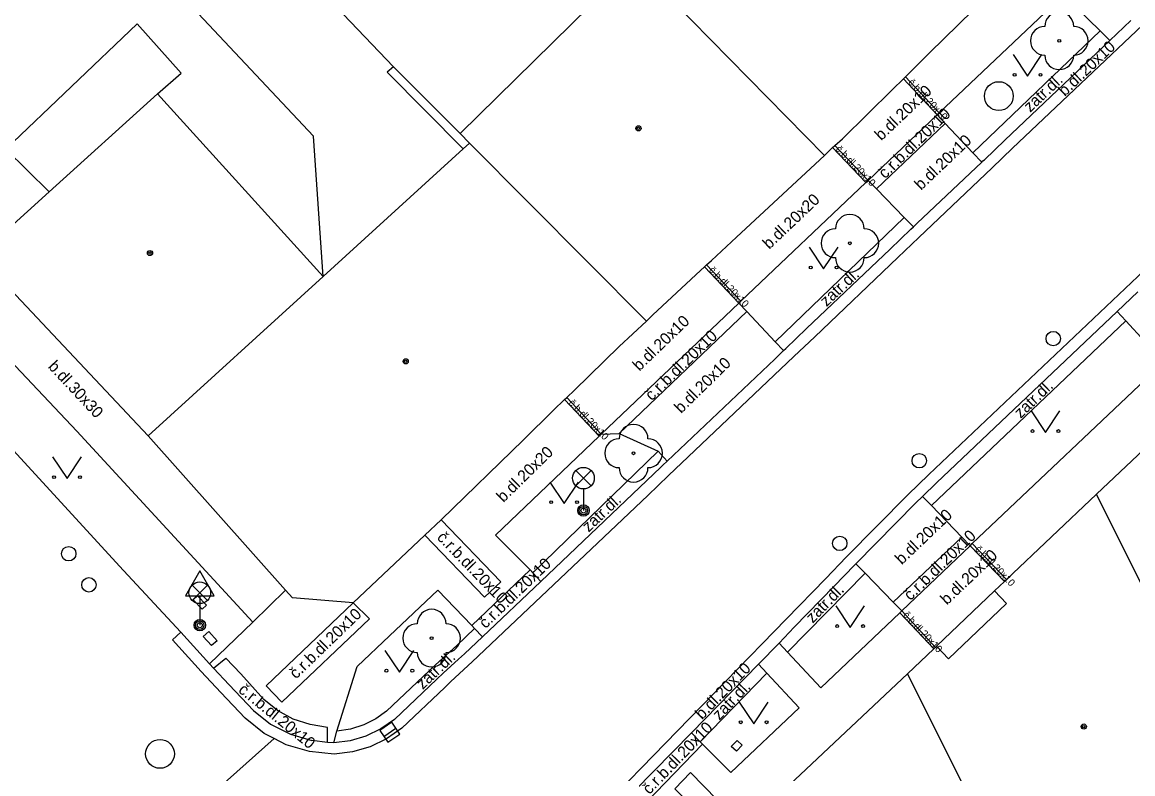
# Model space of a CAD drawing. Extents: x -596229 to -595156, y -1161237 to -1159376.
# Drawn here: x -595889.09 to -595850.54, y -1160487.44 to -1160461.34 of the extents above; entities that cross this region are included whole.
import ezdxf

# ---------------------------------------------------------------- set-up
doc = ezdxf.new("R2010")
doc.units = 0
for name, color, linetype in [('DOP - kresba z DSPS bez souradnic', 7, 'Continuous'), ('DOP - rozhrani ploch obecne', 7, 'Continuous'), ('Level 22', 7, 'Continuous'), ('Level 27', 7, 'Continuous'), ('Level 28', 7, 'Continuous'), ('Level 33', 7, 'Continuous'), ('Level 34', 7, 'Continuous'), ('Level 36', 7, 'Continuous'), ('Level 39', 7, 'Continuous'), ('silnoproud - povrch.  znaky a  RIS  skut. velikost', 7, 'Continuous'), ('TM - budovy zdene_ betonove - NP', 7, 'Continuous'), ('TM - budovy zdene_ betonove - VP', 7, 'Continuous'), ('TM - chodniky - VP', 7, 'Continuous'), ('TM - komunikace - VP', 7, 'Continuous'), ('TM - letecke snimky - pomocna linie', 7, 'Continuous'), ('TM - popis povrchu', 7, 'Continuous'), ('TM - rozhrani mezi zpev. plochami mezi sebou - VP', 7, 'Continuous'), ('TM - vstup do budovy - zdene_ betonove', 7, 'Continuous'), ('TM - vstup do budovy - zdene_ betonove  - shora neviditelny', 7, 'Continuous')]:
    doc.layers.add(name, color=color, linetype=linetype)

msp = doc.modelspace()

# ---------------------------------------------------------------- linework, layer by layer
at = {"layer": 'DOP - kresba z DSPS bez souradnic'}
for points in [[(-595876.21, -1160462.89), (-595876.42, -1160463.08)], [(-595876.42, -1160463.08), (-595873.79, -1160465.74)]]:
    msp.add_lwpolyline(points, dxfattribs=at)
at = {"layer": 'DOP - rozhrani ploch obecne'}
for points in [[(-595876.21, -1160462.89), (-595880.19, -1160458.72)], [(-595878.98, -1160465.3), (-595884.07, -1160459.87)], [(-595873.89, -1160465.21), (-595876.21, -1160462.89)], [(-595878.65, -1160470.17), (-595878.98, -1160465.3)]]:
    msp.add_lwpolyline(points, dxfattribs=at)
at = {"layer": 'Level 22'}
for centre in [(-595853.09, -1160461.99), (-595860.36, -1160469.02), (-595867.87, -1160476.31), (-595874.88, -1160482.73)]:
    msp.add_circle(centre, 0.05, dxfattribs=at)
for centre, start, end in [((-595853.09, -1160461.49), 0, 180), ((-595853.59, -1160461.99), 90, 270), ((-595852.59, -1160461.99), 270, 90), ((-595853.09, -1160462.49), 180, 0), ((-595860.36, -1160468.52), 0, 180), ((-595860.86, -1160469.02), 90, 270), ((-595859.86, -1160469.02), 270, 90), ((-595860.36, -1160469.52), 180, 0), ((-595867.87, -1160475.81), 0, 180), ((-595868.37, -1160476.31), 90, 270), ((-595867.37, -1160476.31), 270, 90), ((-595867.87, -1160476.81), 180, 0), ((-595874.88, -1160482.23), 0, 180), ((-595875.38, -1160482.73), 90, 270), ((-595874.38, -1160482.73), 270, 90), ((-595874.88, -1160483.23), 180, 0)]:
    msp.add_arc(centre, 0.5, start, end, dxfattribs=at)
at = {"layer": 'Level 27'}
msp.add_line((-595876.537, -1160486.14), (-595876.123, -1160485.86), dxfattribs=at)
msp.add_lwpolyline([(-595876.397, -1160486.347), (-595875.983, -1160486.067), (-595876.263, -1160485.653), (-595876.677, -1160485.933)], close=True, dxfattribs=at)
for centre in [(-595855.19, -1160463.91), (-595884.31, -1160486.75)]:
    msp.add_circle(centre, 0.5, dxfattribs=at)
at = {"layer": 'Level 28'}
for centre in [(-595853.3, -1160472.33), (-595857.95, -1160476.57), (-595860.71, -1160479.44), (-595887.48, -1160479.8), (-595886.78, -1160480.88)]:
    msp.add_circle(centre, 0.25, dxfattribs=at)
at = {"layer": 'Level 33'}
for p, q in [((-595869.875, -1160477.44), (-595869.345, -1160476.91)), ((-595869.875, -1160476.91), (-595869.345, -1160477.44)), ((-595869.61, -1160477.55), (-595869.61, -1160478.3)), ((-595883.195, -1160481.42), (-595882.665, -1160480.89)), ((-595883.195, -1160480.89), (-595882.665, -1160481.42)), ((-595882.93, -1160481.53), (-595882.93, -1160482.28))]:
    msp.add_line(p, q, dxfattribs=at)
for centre, radius in [((-595869.61, -1160477.175), 0.375), ((-595869.61, -1160478.3), 0.2), ((-595869.61, -1160478.3), 0.145), ((-595869.61, -1160478.3), 0.0876), ((-595882.93, -1160481.155), 0.375), ((-595882.93, -1160482.28), 0.2), ((-595882.93, -1160482.28), 0.145), ((-595882.93, -1160482.28), 0.0876)]:
    msp.add_circle(centre, radius, dxfattribs=at)
at = {"layer": 'Level 34'}
msp.add_line((-595882.93, -1160481.262), (-595882.93, -1160482.28), dxfattribs=at)
msp.add_lwpolyline([(-595883.43, -1160481.262), (-595882.43, -1160481.262), (-595882.93, -1160480.396)], close=True, dxfattribs=at)
at = {"layer": 'Level 36'}
for points in [[(-595854.69, -1160462.47), (-595854.19, -1160463.22), (-595853.69, -1160462.47)], [(-595861.77, -1160469.16), (-595861.27, -1160469.91), (-595860.77, -1160469.16)], [(-595854.07, -1160474.84), (-595853.57, -1160475.59), (-595853.07, -1160474.84)], [(-595888.04, -1160476.44), (-595887.54, -1160477.19), (-595887.04, -1160476.44)], [(-595870.78, -1160477.31), (-595870.28, -1160478.06), (-595869.78, -1160477.31)], [(-595860.85, -1160481.61), (-595860.35, -1160482.36), (-595859.85, -1160481.61)], [(-595876.5, -1160483.16), (-595876, -1160483.91), (-595875.5, -1160483.16)], [(-595864.2, -1160484.95), (-595863.7, -1160485.7), (-595863.2, -1160484.95)]]:
    msp.add_lwpolyline(points, dxfattribs=at)
for centre in [(-595854.64, -1160463.17), (-595853.741, -1160463.17), (-595861.72, -1160469.86), (-595860.821, -1160469.86), (-595854.02, -1160475.54), (-595853.121, -1160475.54), (-595887.99, -1160477.14), (-595887.091, -1160477.14), (-595870.73, -1160478.01), (-595869.831, -1160478.01), (-595860.8, -1160482.31), (-595859.901, -1160482.31), (-595876.45, -1160483.86), (-595875.551, -1160483.86), (-595864.15, -1160485.65), (-595863.251, -1160485.65)]:
    msp.add_circle(centre, 0.05, dxfattribs=at)
at = {"layer": 'Level 39'}
for centre, radius in [((-595867.7, -1160465.03), 0.09), ((-595867.7, -1160465.03), 0.0398), ((-595884.66, -1160469.36), 0.09), ((-595884.66, -1160469.36), 0.0398), ((-595875.78, -1160473.12), 0.09), ((-595875.78, -1160473.12), 0.0398), ((-595852.24, -1160485.8), 0.09), ((-595852.24, -1160485.8), 0.0398)]:
    msp.add_circle(centre, radius, dxfattribs=at)
at = {"layer": 'silnoproud - povrch.  znaky a  RIS  skut. velikost'}
for points in [[(-595882.7, -1160481.59), (-595882.85, -1160481.72), (-595883.16, -1160481.4), (-595883.01, -1160481.26)], [(-595883.01, -1160481.26), (-595882.7, -1160481.59)], [(-595882.81, -1160482.67), (-595882.62, -1160482.5), (-595882.33, -1160482.82), (-595882.52, -1160482.99)], [(-595882.81, -1160482.67), (-595882.52, -1160482.99)], [(-595864.3, -1160486.66), (-595864.48, -1160486.49), (-595864.27, -1160486.28), (-595864.1, -1160486.45)], [(-595864.3, -1160486.66), (-595864.1, -1160486.45)]]:
    msp.add_lwpolyline(points, dxfattribs=at)
at = {"layer": 'TM - budovy zdene_ betonove - NP'}
for points in [[(-595854.92, -1160481.53), (-595855.34, -1160481.09)], [(-595857.35, -1160483.01), (-595856.94, -1160483.45)]]:
    msp.add_lwpolyline(points, dxfattribs=at)
at = {"layer": 'TM - budovy zdene_ betonove - VP'}
for points in [[(-595867.84, -1160459.25), (-595861.24, -1160465.97)], [(-595873.89, -1160465.21), (-595868.1, -1160459.51)], [(-595857.59, -1160462.41), (-595854.57, -1160459.45)], [(-595858.88, -1160463.68), (-595858.5, -1160463.31)], [(-595858.5, -1160463.31), (-595858.43, -1160463.24)], [(-595858.43, -1160463.24), (-595858.38, -1160463.19)], [(-595888.16, -1160467.23), (-595884.4, -1160463.83)], [(-595884.4, -1160463.83), (-595878.65, -1160470.17)], [(-595873.57, -1160465.54), (-595873.89, -1160465.21)], [(-595860.88, -1160465.63), (-595860.62, -1160465.39)], [(-595878.65, -1160470.17), (-595873.79, -1160465.74)], [(-595873.79, -1160465.74), (-595873.57, -1160465.54)], [(-595867.42, -1160471.72), (-595873.57, -1160465.54)], [(-595861.24, -1160465.97), (-595860.96, -1160465.7)], [(-595860.96, -1160465.7), (-595860.88, -1160465.63)], [(-595864.3, -1160468.81), (-595861.24, -1160465.97)], [(-595890.3, -1160469.17), (-595888.16, -1160467.23)], [(-595890.61, -1160469.46), (-595884.72, -1160475.71)], [(-595865.34, -1160469.77), (-595865.16, -1160469.62)], [(-595865.55, -1160469.97), (-595865.41, -1160469.84)], [(-595865.41, -1160469.84), (-595865.34, -1160469.77)], [(-595884.72, -1160475.71), (-595878.65, -1160470.17)], [(-595867.42, -1160471.72), (-595867.2, -1160471.51)], [(-595868.37, -1160472.61), (-595867.42, -1160471.72)], [(-595870.19, -1160474.38), (-595869.92, -1160474.12)], [(-595870.65, -1160474.82), (-595870.27, -1160474.45)], [(-595870.27, -1160474.45), (-595870.19, -1160474.38)], [(-595851.8, -1160477.73), (-595848.31, -1160474.45)], [(-595884.72, -1160475.71), (-595879.95, -1160481.06)], [(-595871.69, -1160475.84), (-595874.55, -1160478.62)], [(-595851.8, -1160477.73), (-595854.92, -1160480.7)], [(-595846.98, -1160487.37), (-595851.8, -1160477.73)], [(-595874.55, -1160478.62), (-595875.12, -1160479.16)], [(-595875.12, -1160479.16), (-595877.6, -1160481.5)], [(-595854.99, -1160480.76), (-595855.34, -1160481.09)], [(-595854.92, -1160480.7), (-595854.99, -1160480.76)], [(-595879.95, -1160481.06), (-595879.71, -1160481.33)], [(-595855.34, -1160481.09), (-595857.35, -1160483.01)], [(-595877.6, -1160481.5), (-595879.71, -1160481.33)], [(-595857.45, -1160483.1), (-595858.36, -1160483.97)], [(-595857.39, -1160483.05), (-595857.45, -1160483.1)], [(-595857.35, -1160483.01), (-595857.39, -1160483.05)], [(-595858.36, -1160483.97), (-595864.03, -1160489.31)], [(-595853.24, -1160494.19), (-595858.36, -1160483.97)]]:
    msp.add_lwpolyline(points, dxfattribs=at)
at = {"layer": 'TM - chodniky - VP'}
for points in [[(-595857.26, -1160464.49), (-595852.94, -1160460.39)], [(-595852.94, -1160460.39), (-595851.67, -1160461.64)], [(-595856.09, -1160465.88), (-595851.67, -1160461.64)], [(-595857.33, -1160464.56), (-595857.26, -1160464.49)], [(-595857.05, -1160464.86), (-595857.33, -1160464.56)], [(-595856.09, -1160465.88), (-595857.05, -1160464.86)], [(-595895.54, -1160466.71), (-595887.2, -1160475.54)], [(-595864.14, -1160471.03), (-595859.8, -1160466.91)], [(-595859.8, -1160466.91), (-595859.73, -1160466.84)], [(-595859.44, -1160467.13), (-595859.73, -1160466.84)], [(-595858.48, -1160468.12), (-595859.44, -1160467.13)], [(-595862.95, -1160472.44), (-595858.48, -1160468.12)], [(-595864.21, -1160471.1), (-595864.14, -1160471.03)], [(-595863.94, -1160471.39), (-595864.21, -1160471.1)], [(-595862.95, -1160472.44), (-595863.94, -1160471.39)], [(-595857.53, -1160478.13), (-595850.78, -1160471.71)], [(-595849.46, -1160473.15), (-595850.78, -1160471.71)], [(-595856.11, -1160479.45), (-595849.46, -1160473.15)], [(-595881.09, -1160482.17), (-595887.2, -1160475.54)], [(-595871.46, -1160480.36), (-595872.66, -1160479.15), (-595869.06, -1160475.72)], [(-595869.06, -1160475.72), (-595868.99, -1160475.65)], [(-595868.99, -1160475.65), (-595868.37, -1160475.62)], [(-595868.37, -1160475.62), (-595867.02, -1160476.24)], [(-595871.37, -1160480.46), (-595867.02, -1160476.24)], [(-595857.53, -1160478.13), (-595856.47, -1160479.22)], [(-595856.47, -1160479.22), (-595856.18, -1160479.52)], [(-595856.18, -1160479.52), (-595856.11, -1160479.45)], [(-595871.37, -1160480.46), (-595871.46, -1160480.36)], [(-595862.52, -1160483.22), (-595859.83, -1160480.48)], [(-595859.83, -1160480.48), (-595858.86, -1160481.48)], [(-595878.17, -1160485.96), (-595877.47, -1160483.72), (-595876.34, -1160482.65), (-595874.67, -1160481.07), (-595873.49, -1160482.29)], [(-595858.86, -1160481.48), (-595858.56, -1160481.78)], [(-595861.37, -1160484.45), (-595858.63, -1160481.85)], [(-595858.63, -1160481.85), (-595858.56, -1160481.78)], [(-595882.59, -1160483.62), (-595881.09, -1160482.17)], [(-595876.45, -1160485.27), (-595874.75, -1160483.66), (-595874.01, -1160482.98), (-595873.39, -1160482.39)], [(-595873.49, -1160482.29), (-595873.39, -1160482.39)], [(-595862.52, -1160483.22), (-595861.37, -1160484.45)], [(-595865.56, -1160486.33), (-595863.24, -1160483.95)], [(-595862.12, -1160485.15), (-595863.24, -1160483.95)], [(-595876.45, -1160485.27), (-595876.82, -1160485.53), (-595877.24, -1160485.74), (-595877.7, -1160485.89), (-595878.17, -1160485.96)], [(-595864.49, -1160487.4), (-595862.12, -1160485.15)], [(-595865.56, -1160486.33), (-595865.48, -1160486.41)], [(-595865.48, -1160486.41), (-595864.49, -1160487.4)]]:
    msp.add_lwpolyline(points, dxfattribs=at)
at = {"layer": 'TM - komunikace - VP'}
for points in [[(-595851.33, -1160461.98), (-595850.61, -1160461.29)], [(-595855.78, -1160466.2), (-595855.74, -1160466.16), (-595855.69, -1160466.12), (-595854.98, -1160465.44), (-595851.33, -1160461.98)], [(-595858.15, -1160468.45), (-595858.02, -1160468.32), (-595855.78, -1160466.2)], [(-595885.58, -1160480.38), (-595896.94, -1160468)], [(-595862.66, -1160472.74), (-595862.58, -1160472.67), (-595861.86, -1160471.98), (-595858.96, -1160469.22), (-595858.24, -1160468.53), (-595858.15, -1160468.45)], [(-595851.08, -1160471.39), (-595850.36, -1160470.71)], [(-595857.84, -1160477.81), (-595857.35, -1160477.34), (-595851.08, -1160471.39)], [(-595866.7, -1160476.58), (-595862.97, -1160473.04), (-595862.66, -1160472.74)], [(-595866.93, -1160476.8), (-595866.85, -1160476.73), (-595866.7, -1160476.58)], [(-595866.93, -1160476.8), (-595867.65, -1160477.49), (-595871.09, -1160480.76)], [(-595860.15, -1160480.15), (-595858.07, -1160478.03), (-595857.84, -1160477.81)], [(-595883.59, -1160482.52), (-595885.58, -1160480.38)], [(-595862.82, -1160482.9), (-595862.29, -1160482.35), (-595860.91, -1160480.93), (-595860.2, -1160480.2), (-595860.15, -1160480.15)], [(-595871.09, -1160480.76), (-595873.11, -1160482.68)], [(-595882.59, -1160483.62), (-595883.59, -1160482.52)], [(-595873.11, -1160482.68), (-595873.74, -1160483.27), (-595873.95, -1160483.46), (-595874.48, -1160483.95)], [(-595863.53, -1160483.63), (-595862.82, -1160482.9)], [(-595882.45, -1160483.77), (-595882.59, -1160483.62)], [(-595881.91, -1160484.35), (-595882.45, -1160483.77)], [(-595876.17, -1160485.55), (-595874.7, -1160484.16), (-595874.48, -1160483.95)], [(-595865.86, -1160486.02), (-595863.53, -1160483.63)], [(-595881.91, -1160484.35), (-595881.07, -1160485.24)], [(-595881.07, -1160485.24), (-595880.47, -1160485.72), (-595879.78, -1160486.07), (-595879.04, -1160486.28)], [(-595876.17, -1160485.55), (-595876.64, -1160485.88), (-595877.16, -1160486.13), (-595877.71, -1160486.29), (-595878.28, -1160486.36)], [(-595878.5, -1160486.35), (-595879.04, -1160486.28)], [(-595867.82, -1160488.02), (-595865.86, -1160486.02)], [(-595878.28, -1160486.36), (-595878.5, -1160486.35)]]:
    msp.add_lwpolyline(points, dxfattribs=at)
at = {"layer": 'TM - letecke snimky - pomocna linie'}
msp.add_lwpolyline([(-595884.4, -1160463.83), (-595883.58, -1160463.11), (-595885.1, -1160461.4), (-595889.66, -1160465.75), (-595888.16, -1160467.23)], dxfattribs=at)
at = {"layer": 'TM - rozhrani mezi zpev. plochami mezi sebou - VP'}
for points in [[(-595869.56, -1160489.25), (-595868.86, -1160488.53), (-595862.57, -1160482.07), (-595861.19, -1160480.66), (-595860.49, -1160479.92), (-595858.35, -1160477.75), (-595857.62, -1160477.05), (-595850.36, -1160470.17), (-595839.51, -1160459.86), (-595838.78, -1160459.18), (-595836.94, -1160457.43), (-595836.22, -1160456.75), (-595835.48, -1160456.05), (-595833.34, -1160454.03), (-595832.61, -1160453.34), (-595827.54, -1160448.53), (-595826.81, -1160447.84), (-595824.54, -1160445.68), (-595823.81, -1160444.99), (-595810.08, -1160431.98), (-595801.41, -1160423.76)], [(-595857.97, -1160468.82), (-595855.42, -1160466.4), (-595854.71, -1160465.72), (-595840.53, -1160452.28), (-595839.11, -1160450.93), (-595838.4, -1160450.25)], [(-595851.67, -1160461.64), (-595851.33, -1160461.98)], [(-595858.5, -1160463.31), (-595857.33, -1160464.56)], [(-595857.26, -1160464.49), (-595858.43, -1160463.24)], [(-595859.73, -1160466.84), (-595857.33, -1160464.56)], [(-595859.44, -1160467.13), (-595857.05, -1160464.86)], [(-595860.96, -1160465.7), (-595859.8, -1160466.91)], [(-595860.88, -1160465.63), (-595859.73, -1160466.84)], [(-595855.78, -1160466.2), (-595856.09, -1160465.88)], [(-595858.15, -1160468.45), (-595858.48, -1160468.12)], [(-595857.97, -1160468.82), (-595858.69, -1160469.51), (-595861.58, -1160472.27), (-595862.31, -1160472.95)], [(-595864.21, -1160471.1), (-595865.41, -1160469.84)], [(-595864.14, -1160471.03), (-595865.34, -1160469.77)], [(-595868.99, -1160475.65), (-595864.21, -1160471.1)], [(-595863.94, -1160471.39), (-595868.37, -1160475.62)], [(-595850.78, -1160471.71), (-595851.08, -1160471.39)], [(-595862.66, -1160472.74), (-595862.95, -1160472.44)], [(-595866.66, -1160477.08), (-595862.31, -1160472.95)], [(-595869.06, -1160475.72), (-595870.27, -1160474.45)], [(-595868.99, -1160475.65), (-595870.19, -1160474.38)], [(-595866.7, -1160476.58), (-595867.02, -1160476.24)], [(-595866.66, -1160477.08), (-595867.38, -1160477.78), (-595873.47, -1160483.55), (-595874.21, -1160484.24), (-595874.42, -1160484.44)], [(-595857.84, -1160477.81), (-595857.53, -1160478.13)], [(-595874.55, -1160478.62), (-595872.48, -1160480.77)], [(-595872.48, -1160480.77), (-595873.04, -1160481.31), (-595875.12, -1160479.16)], [(-595858.86, -1160481.48), (-595856.47, -1160479.22)], [(-595858.56, -1160481.78), (-595856.18, -1160479.52)], [(-595856.18, -1160479.52), (-595854.99, -1160480.76)], [(-595856.11, -1160479.45), (-595854.92, -1160480.7)], [(-595873.49, -1160482.29), (-595871.46, -1160480.36)], [(-595871.09, -1160480.76), (-595871.37, -1160480.46)], [(-595860.15, -1160480.15), (-595859.83, -1160480.48)], [(-595881.09, -1160482.17), (-595879.95, -1160481.06)], [(-595877.04, -1160482.06), (-595880.08, -1160484.95), (-595880.62, -1160484.39), (-595877.6, -1160481.5)], [(-595877.04, -1160482.06), (-595877.6, -1160481.5)], [(-595858.63, -1160481.85), (-595857.45, -1160483.1)], [(-595858.56, -1160481.78), (-595857.39, -1160483.05)], [(-595873.39, -1160482.39), (-595873.11, -1160482.68)], [(-595881.36, -1160485.51), (-595882.2, -1160484.62), (-595882.88, -1160483.89), (-595883.88, -1160482.79), (-595883.59, -1160482.52)], [(-595862.82, -1160482.9), (-595862.52, -1160483.22)], [(-595882.45, -1160483.77), (-595882.03, -1160483.42)], [(-595882.03, -1160483.42), (-595881.51, -1160483.97), (-595880.71, -1160484.86)], [(-595863.24, -1160483.95), (-595863.53, -1160483.63)], [(-595874.42, -1160484.44), (-595875.92, -1160485.86)], [(-595878.5, -1160485.83), (-595879.1, -1160485.73), (-595879.69, -1160485.54), (-595880.23, -1160485.24), (-595880.71, -1160484.86)], [(-595880.35, -1160486.21), (-595880.69, -1160486.04), (-595881.36, -1160485.51)], [(-595878.5, -1160486.35), (-595878.5, -1160485.83)], [(-595875.92, -1160485.86), (-595876.45, -1160486.23), (-595877.02, -1160486.5), (-595877.63, -1160486.68), (-595878.27, -1160486.76)], [(-595886.07, -1160491.32), (-595880.35, -1160486.21)], [(-595878.27, -1160486.76), (-595879.12, -1160486.67), (-595879.93, -1160486.43), (-595880.35, -1160486.21)], [(-595878.28, -1160486.36), (-595878.17, -1160485.96)], [(-595865.86, -1160486.02), (-595865.56, -1160486.33)], [(-595865.48, -1160486.41), (-595867.42, -1160488.42)], [(-595864.6, -1160489.84), (-595866.44, -1160487.96), (-595865.89, -1160487.39), (-595864.03, -1160489.31)]]:
    msp.add_lwpolyline(points, dxfattribs=at)
at = {"layer": 'TM - vstup do budovy - zdene_ betonove'}
for points in [[(-595858.38, -1160463.19), (-595857.59, -1160462.41)], [(-595860.62, -1160465.39), (-595858.88, -1160463.68)], [(-595865.16, -1160469.62), (-595864.3, -1160468.81)], [(-595867.2, -1160471.51), (-595865.55, -1160469.97)], [(-595869.92, -1160474.12), (-595868.37, -1160472.61)], [(-595871.69, -1160475.84), (-595870.65, -1160474.82)]]:
    msp.add_lwpolyline(points, dxfattribs=at)
at = {"layer": 'TM - vstup do budovy - zdene_ betonove  - shora neviditelny'}
msp.add_lwpolyline([(-595856.94, -1160483.45), (-595854.92, -1160481.53)], dxfattribs=at)

# ---------------------------------------------------------------- texts
at = {"layer": 'TM - popis povrchu'}
for s, height, rotation, p in [('b.dl.20x10', 0.4, 43.4874, (-595852.9, -1160463.94)), ('č.b.dl.20x10', 0.25, 313, (-595858.35, -1160463.45)), ('zatr.dl.', 0.4, 43.2282, (-595854.1, -1160464.49)), ('b.dl.20x10', 0.4, 43.603, (-595859.27, -1160465.48)), ('č.r.b.dl.20x10', 0.4, 44, (-595859.14, -1160466.8)), ('b.dl.20x10', 0.4, 43.603, (-595857.89, -1160467.2)), ('č.b.dl.20x10', 0.25, 314, (-595860.87, -1160465.77)), ('b.dl.20x20', 0.4, 43.5683, (-595863.16, -1160469.25)), ('č.b.dl.20x10', 0.25, 314, (-595865.27, -1160469.97)), ('zatr.dl.', 0.4, 43.2282, (-595861.17, -1160471.24)), ('b.dl.20x10', 0.4, 43.9434, (-595867.67, -1160473.48)), ('č.r.b.dl.20x10', 0.4, 44, (-595867.24, -1160474.51)), ('b.dl.30x30', 0.4, 313.074, (-595888.22, -1160473.32)), ('b.dl.20x10', 0.4, 44.4563, (-595866.22, -1160474.95)), ('zatr.dl.', 0.4, 43.696, (-595854.43, -1160475.12)), ('č.b.dl.20x10', 0.25, 314, (-595870.14, -1160474.58)), ('b.dl.20x20', 0.4, 44.4205, (-595872.39, -1160478.04)), ('zatr.dl.', 0.4, 43.2282, (-595869.43, -1160479.07)), ('b.dl.20x10', 0.4, 43.603, (-595858.56, -1160480.2)), ('č.r.b.dl.20x10', 0.4, 314, (-595874.72, -1160479.26)), ('č.r.b.dl.20x10', 0.4, 44, (-595858.26, -1160481.45)), ('b.dl.20x10', 0.4, 43.603, (-595856.99, -1160481.6)), ('č.b.dl.20x10', 0.25, 314, (-595856.03, -1160479.66)), ('č.r.b.dl.20x10', 0.4, 44, (-595873.01, -1160482.42)), ('zatr.dl.', 0.4, 45.5783, (-595861.65, -1160482.23)), ('č.r.b.dl.20x10', 0.4, 44, (-595879.59, -1160484.17)), ('č.b.dl.20x10', 0.25, 313, (-595858.53, -1160481.94)), ('zatr.dl.', 0.4, 43.2282, (-595875.19, -1160484.53)), ('b.dl.20x10', 0.4, 45.7256, (-595865.49, -1160485.58)), ('č.r.b.dl.20x10', 0.4, 321, (-595881.62, -1160484.58)), ('zatr.dl.', 0.4, 46.0894, (-595864.89, -1160485.6)), ('č.r.b.dl.20x10', 0.4, 46, (-595867.32, -1160488.18))]:
    msp.add_text(s, height=height, rotation=rotation, dxfattribs=at).set_placement(p)

doc.saveas('drawing.dxf')
